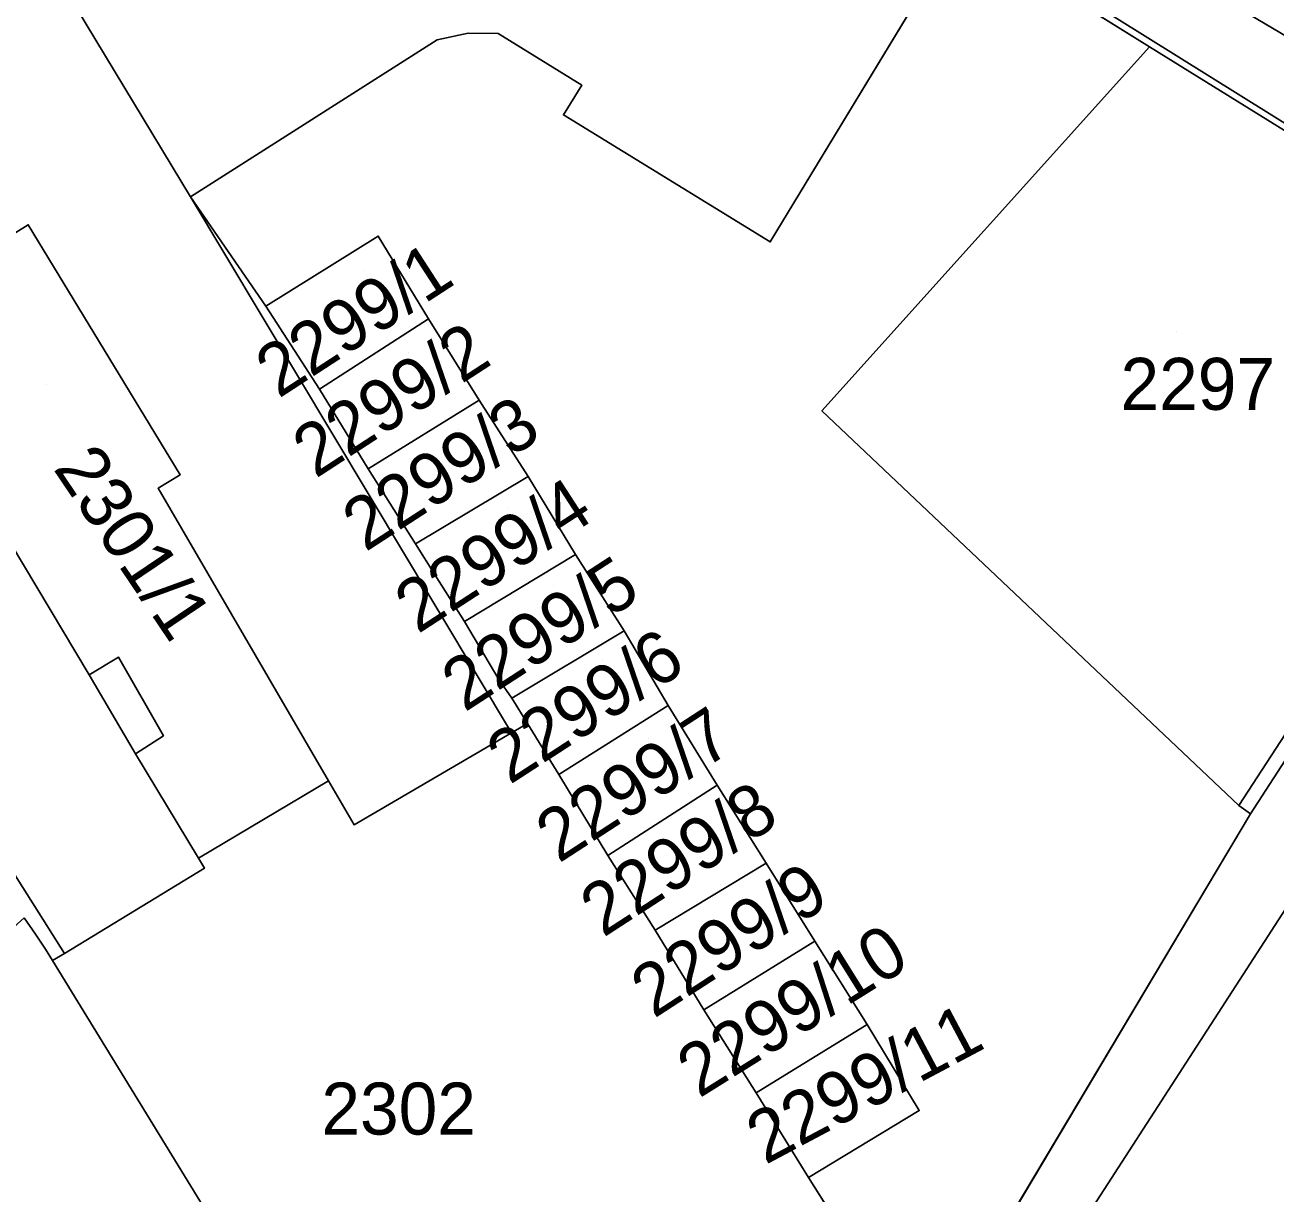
# Model space of a CAD drawing. Extents: x -263423 to -261326, y -1240067 to -1237864.
# Drawn here: x -262541.05 to -262492.94, y -1238903.48 to -1238858.49 of the extents above; entities that cross this region are included whole.
import ezdxf

# ---------------------------------------------------------------- set-up
doc = ezdxf.new("R2010")
doc.units = 0
for name, color, linetype in [('body_kn', 7, 'Continuous'), ('kladpar_druhypozemkov', 7, 'Continuous'), ('kladpar_hranice', 7, 'Continuous'), ('kladpar_parcelnecisla', 7, 'Continuous'), ('kladpar_plochy', 7, 'Continuous'), ('zappar_hrandruhpozemk', 7, 'Continuous')]:
    doc.layers.add(name, color=color, linetype=linetype)

msp = doc.modelspace()

# ---------------------------------------------------------------- linework, layer by layer
at = {"layer": 'body_kn'}
for p, q in [((-262525.19, -1238859.06), (-262525.19, -1238859.06)), ((-262523.99, -1238858.81), (-262523.99, -1238858.81)), ((-262522.84, -1238858.82), (-262522.84, -1238858.82)), ((-262497.77, -1238859.33), (-262497.77, -1238859.33)), ((-262519.62, -1238860.81), (-262519.62, -1238860.81)), ((-262520.33, -1238861.95), (-262520.33, -1238861.95)), ((-262534.68, -1238865.1), (-262534.68, -1238865.1)), ((-262534.68, -1238865.1), (-262534.68, -1238865.1)), ((-262540.93, -1238866.18), (-262540.93, -1238866.18)), ((-262540.93, -1238866.18), (-262540.93, -1238866.18)), ((-262527.46, -1238866.61), (-262527.46, -1238866.61)), ((-262527.46, -1238866.61), (-262527.46, -1238866.61)), ((-262512.37, -1238866.84), (-262512.37, -1238866.84)), ((-262531.79, -1238869.31), (-262531.79, -1238869.31)), ((-262525.52, -1238869.8), (-262525.52, -1238869.8)), ((-262525.52, -1238869.8), (-262525.52, -1238869.8)), ((-262529.72, -1238872.51), (-262529.72, -1238872.51)), ((-262523.57, -1238872.93), (-262523.57, -1238872.93)), ((-262523.57, -1238872.93), (-262523.57, -1238872.93)), ((-262510.38, -1238873.34), (-262510.38, -1238873.34)), ((-262535.08, -1238875.8), (-262535.08, -1238875.8)), ((-262527.84, -1238875.57), (-262527.84, -1238875.57)), ((-262521.69, -1238875.87), (-262521.69, -1238875.87)), ((-262521.69, -1238875.87), (-262521.69, -1238875.87)), ((-262535.93, -1238876.32), (-262535.93, -1238876.32)), ((-262526.02, -1238878.45), (-262526.02, -1238878.45)), ((-262519.87, -1238878.87), (-262519.87, -1238878.87)), ((-262519.87, -1238878.87), (-262519.87, -1238878.87)), ((-262525.27, -1238879.66), (-262525.27, -1238879.66)), ((-262524.14, -1238881.45), (-262524.14, -1238881.45)), ((-262517.99, -1238881.81), (-262517.99, -1238881.81)), ((-262517.99, -1238881.81), (-262517.99, -1238881.81)), ((-262537.45, -1238882.82), (-262537.45, -1238882.82)), ((-262538.59, -1238883.5), (-262538.59, -1238883.5)), ((-262538.59, -1238883.5), (-262538.59, -1238883.5)), ((-262522.82, -1238883.68), (-262522.82, -1238883.68)), ((-262522.32, -1238884.39), (-262522.32, -1238884.39)), ((-262516.3, -1238884.68), (-262516.3, -1238884.68)), ((-262516.3, -1238884.68), (-262516.3, -1238884.68)), ((-262521.71, -1238885.37), (-262521.71, -1238885.37)), ((-262521.71, -1238885.37), (-262521.71, -1238885.37)), ((-262535.73, -1238885.84), (-262535.73, -1238885.84)), ((-262522.33, -1238885.73), (-262522.33, -1238885.73)), ((-262536.8, -1238886.54), (-262536.8, -1238886.54)), ((-262529.37, -1238887.58), (-262529.37, -1238887.58)), ((-262520.5, -1238887.33), (-262520.5, -1238887.33)), ((-262514.41, -1238887.75), (-262514.41, -1238887.75)), ((-262514.41, -1238887.75), (-262514.41, -1238887.75)), ((-262494.33, -1238888.53), (-262494.33, -1238888.53)), ((-262493.88, -1238888.85), (-262493.88, -1238888.85)), ((-262528.39, -1238889.27), (-262528.39, -1238889.27)), ((-262518.62, -1238890.45), (-262518.62, -1238890.45)), ((-262534.38, -1238890.55), (-262534.38, -1238890.55)), ((-262534.15, -1238890.94), (-262534.15, -1238890.94)), ((-262512.53, -1238890.75), (-262512.53, -1238890.75)), ((-262512.53, -1238890.75), (-262512.53, -1238890.75)), ((-262516.8, -1238893.33), (-262516.8, -1238893.33)), ((-262540.65, -1238893.48), (-262540.65, -1238893.48)), ((-262510.65, -1238893.75), (-262510.65, -1238893.75)), ((-262510.65, -1238893.75), (-262510.65, -1238893.75)), ((-262540.27, -1238894.06), (-262540.27, -1238894.06)), ((-262539.54, -1238894.22), (-262539.54, -1238894.22)), ((-262540, -1238894.49), (-262540, -1238894.49)), ((-262514.92, -1238896.39), (-262514.92, -1238896.39)), ((-262508.64, -1238896.95), (-262508.64, -1238896.95)), ((-262508.64, -1238896.95), (-262508.64, -1238896.95)), ((-262512.91, -1238899.59), (-262512.91, -1238899.59)), ((-262506.63, -1238900.27), (-262506.63, -1238900.27)), ((-262510.9, -1238902.84), (-262510.9, -1238902.84))]:
    msp.add_line(p, q, dxfattribs=at)
at = {"layer": 'kladpar_druhypozemkov'}
for p, q in [((-262528.04, -1238867.94), (-262528.04, -1238867.94)), ((-262496.73, -1238870.3), (-262496.73, -1238870.3)), ((-262526.3, -1238871.1), (-262526.3, -1238871.1)), ((-262540.24, -1238872.33), (-262540.24, -1238872.33)), ((-262524.35, -1238874.07), (-262524.35, -1238874.07)), ((-262522.5, -1238877.07), (-262522.5, -1238877.07)), ((-262520.7, -1238880.05), (-262520.7, -1238880.05)), ((-262518.81, -1238882.91), (-262518.81, -1238882.91)), ((-262517.05, -1238885.95), (-262517.05, -1238885.95)), ((-262515.27, -1238888.99), (-262515.27, -1238888.99)), ((-262513.45, -1238892.05), (-262513.45, -1238892.05)), ((-262511.84, -1238895.28), (-262511.84, -1238895.28)), ((-262509.61, -1238898.4), (-262509.61, -1238898.4)), ((-262526.63, -1238899.09), (-262526.63, -1238899.09))]:
    msp.add_line(p, q, dxfattribs=at)
at = {"layer": 'kladpar_hranice'}
for points in [[(-262390.84, -1238926.42), (-262389.57, -1238924.59), (-262399.05, -1238920.02), (-262399.2, -1238920.34), (-262401.05, -1238919.31), (-262400.9, -1238918.93), (-262405.73, -1238915.64), (-262405.87, -1238915.76), (-262413.56, -1238911.25), (-262413.7, -1238911.37), (-262418.68, -1238908.41), (-262432.16, -1238900.44), (-262464.67, -1238879.72), (-262478.54, -1238871.02), (-262499.13, -1238858.17), (-262501.29, -1238856.82), (-262503.97, -1238855.12), (-262522.2, -1238843.54)], [(-262526.13, -1238847.09), (-262523.21, -1238846.92), (-262522.76, -1238846.54), (-262522.19, -1238846.48), (-262520.67, -1238847.32), (-262506.27, -1238856.77), (-262512.37, -1238866.84), (-262520.33, -1238861.95), (-262519.62, -1238860.81), (-262522.84, -1238858.82), (-262523.99, -1238858.81), (-262525.19, -1238859.06), (-262534.68, -1238865.1), (-262540.89, -1238854.82), (-262526.94, -1238846.26), (-262526.13, -1238847.09)], [(-262541.72, -1238854.43), (-262540.89, -1238854.82), (-262534.68, -1238865.1), (-262531.79, -1238869.31), (-262529.72, -1238872.51), (-262527.84, -1238875.57), (-262526.02, -1238878.45), (-262525.27, -1238879.66), (-262524.14, -1238881.45), (-262522.82, -1238883.68), (-262522.32, -1238884.39), (-262521.71, -1238885.37), (-262522.33, -1238885.73), (-262528.39, -1238889.27), (-262529.37, -1238887.58), (-262535.93, -1238876.32), (-262535.08, -1238875.8), (-262540.93, -1238866.18), (-262544.64, -1238868.47)], [(-262506.44, -1238909.87), (-262510.9, -1238902.84), (-262506.63, -1238900.27), (-262508.64, -1238896.95), (-262510.65, -1238893.75), (-262512.53, -1238890.75), (-262514.41, -1238887.75), (-262516.3, -1238884.68), (-262517.99, -1238881.81), (-262519.87, -1238878.87), (-262521.69, -1238875.87), (-262523.57, -1238872.93), (-262525.52, -1238869.8), (-262527.46, -1238866.61), (-262531.79, -1238869.31), (-262534.68, -1238865.1), (-262525.19, -1238859.06), (-262523.99, -1238858.81), (-262522.84, -1238858.82), (-262519.62, -1238860.81), (-262520.33, -1238861.95), (-262512.37, -1238866.84), (-262506.27, -1238856.77)], [(-262501.49, -1238857.01), (-262497.77, -1238859.33), (-262510.38, -1238873.34), (-262494.33, -1238888.53), (-262493.88, -1238888.85), (-262503.81, -1238905.5)], [(-262481.37, -1238869.54), (-262481.81, -1238869.22), (-262497.77, -1238859.33), (-262501.49, -1238857.01)], [(-262501.29, -1238856.82), (-262499.13, -1238858.17), (-262478.54, -1238871.02), (-262464.67, -1238879.72), (-262432.16, -1238900.44), (-262418.68, -1238908.41), (-262413.7, -1238911.37), (-262413.56, -1238911.25), (-262405.87, -1238915.76), (-262405.73, -1238915.64), (-262400.9, -1238918.93), (-262401.05, -1238919.31), (-262399.2, -1238920.34), (-262399.05, -1238920.02), (-262389.57, -1238924.59), (-262390.84, -1238926.42)], [(-262481.81, -1238869.22), (-262481.37, -1238869.54), (-262493.88, -1238888.85), (-262494.33, -1238888.53), (-262510.38, -1238873.34), (-262497.77, -1238859.33), (-262481.81, -1238869.22)], [(-262540.93, -1238866.18), (-262535.08, -1238875.8), (-262535.93, -1238876.32), (-262529.37, -1238887.58), (-262534.38, -1238890.55), (-262536.8, -1238886.54), (-262535.73, -1238885.84), (-262537.45, -1238882.82), (-262538.59, -1238883.5), (-262544.13, -1238874.24), (-262542.66, -1238873.29), (-262545.34, -1238868.89), (-262544.64, -1238868.47), (-262540.93, -1238866.18)], [(-262527.46, -1238866.61), (-262525.52, -1238869.8), (-262529.72, -1238872.51), (-262531.79, -1238869.31), (-262527.46, -1238866.61)], [(-262481.37, -1238869.54), (-262478.35, -1238871.47), (-262478.92, -1238871.65), (-262479.5, -1238872.22), (-262479.88, -1238872.92), (-262471.06, -1238878.44), (-262473.9, -1238882.85), (-262472.82, -1238883.5), (-262478.24, -1238892.27), (-262479.51, -1238891.5), (-262484.73, -1238899.7), (-262483.6, -1238900.47), (-262489.14, -1238909.05), (-262490.4, -1238908.28), (-262493.05, -1238912.5), (-262497.02, -1238909.95), (-262500.14, -1238907.95), (-262501.82, -1238906.87), (-262503.81, -1238905.5), (-262493.88, -1238888.85), (-262481.37, -1238869.54)], [(-262525.52, -1238869.8), (-262523.57, -1238872.93), (-262527.84, -1238875.57), (-262529.72, -1238872.51), (-262525.52, -1238869.8)], [(-262523.57, -1238872.93), (-262521.69, -1238875.87), (-262526.02, -1238878.45), (-262527.84, -1238875.57), (-262523.57, -1238872.93)], [(-262544.13, -1238874.24), (-262538.59, -1238883.5), (-262537.45, -1238882.82), (-262535.73, -1238885.84), (-262536.8, -1238886.54), (-262534.38, -1238890.55), (-262534.15, -1238890.94), (-262539.54, -1238894.22), (-262540, -1238894.49), (-262540.27, -1238894.06), (-262540.65, -1238893.48), (-262541.09, -1238892.85)], [(-262521.69, -1238875.87), (-262519.87, -1238878.87), (-262524.14, -1238881.45), (-262525.27, -1238879.66), (-262526.02, -1238878.45), (-262521.69, -1238875.87)], [(-262519.87, -1238878.87), (-262517.99, -1238881.81), (-262522.32, -1238884.39), (-262522.82, -1238883.68), (-262524.14, -1238881.45), (-262519.87, -1238878.87)], [(-262517.99, -1238881.81), (-262516.3, -1238884.68), (-262520.5, -1238887.33), (-262521.71, -1238885.37), (-262522.32, -1238884.39), (-262517.99, -1238881.81)], [(-262516.3, -1238884.68), (-262514.41, -1238887.75), (-262518.62, -1238890.45), (-262520.5, -1238887.33), (-262516.3, -1238884.68)], [(-262521.71, -1238885.37), (-262520.5, -1238887.33), (-262518.62, -1238890.45), (-262516.8, -1238893.33), (-262514.92, -1238896.39), (-262512.91, -1238899.59), (-262510.9, -1238902.84), (-262506.44, -1238909.87), (-262515.24, -1238917.43), (-262515.58, -1238917.22), (-262516.28, -1238918.32), (-262522.2, -1238923.37), (-262524.42, -1238919.78), (-262531.05, -1238909.07), (-262540, -1238894.49), (-262539.54, -1238894.22), (-262534.15, -1238890.94), (-262534.38, -1238890.55), (-262529.37, -1238887.58), (-262528.39, -1238889.27), (-262522.33, -1238885.73), (-262521.71, -1238885.37)], [(-262514.41, -1238887.75), (-262512.53, -1238890.75), (-262516.8, -1238893.33), (-262518.62, -1238890.45), (-262514.41, -1238887.75)], [(-262512.53, -1238890.75), (-262510.65, -1238893.75), (-262514.92, -1238896.39), (-262516.8, -1238893.33), (-262512.53, -1238890.75)], [(-262541.09, -1238892.85), (-262540.65, -1238893.48), (-262540.27, -1238894.06), (-262540, -1238894.49), (-262531.05, -1238909.07), (-262554.9, -1238930.13), (-262572.46, -1238945.67), (-262578.37, -1238937.55), (-262563.58, -1238926.72), (-262559.89, -1238924.07), (-262562.65, -1238920.3), (-262552.44, -1238911.21), (-262556.85, -1238906.92), (-262554.94, -1238905.34), (-262541.09, -1238892.85)], [(-262510.65, -1238893.75), (-262508.64, -1238896.95), (-262512.91, -1238899.59), (-262514.92, -1238896.39), (-262510.65, -1238893.75)], [(-262508.64, -1238896.95), (-262506.63, -1238900.27), (-262510.9, -1238902.84), (-262512.91, -1238899.59), (-262508.64, -1238896.95)]]:
    msp.add_lwpolyline(points, dxfattribs=at)
at = {"layer": 'kladpar_plochy'}
for p, q in [((-262512.37, -1238866.84), (-262506.27, -1238856.77)), ((-262501.49, -1238857.01), (-262497.77, -1238859.33)), ((-262534.68, -1238865.1), (-262525.19, -1238859.06)), ((-262525.19, -1238859.06), (-262523.99, -1238858.81)), ((-262523.99, -1238858.81), (-262522.84, -1238858.82)), ((-262522.84, -1238858.82), (-262519.62, -1238860.81)), ((-262497.77, -1238859.33), (-262510.38, -1238873.34)), ((-262519.62, -1238860.81), (-262520.33, -1238861.95)), ((-262520.33, -1238861.95), (-262512.37, -1238866.84)), ((-262531.79, -1238869.31), (-262534.68, -1238865.1)), ((-262527.46, -1238866.61), (-262531.79, -1238869.31)), ((-262525.52, -1238869.8), (-262527.46, -1238866.61)), ((-262523.57, -1238872.93), (-262525.52, -1238869.8)), ((-262521.69, -1238875.87), (-262523.57, -1238872.93)), ((-262510.38, -1238873.34), (-262494.33, -1238888.53)), ((-262519.87, -1238878.87), (-262521.69, -1238875.87)), ((-262517.99, -1238881.81), (-262519.87, -1238878.87)), ((-262516.3, -1238884.68), (-262517.99, -1238881.81)), ((-262514.41, -1238887.75), (-262516.3, -1238884.68)), ((-262512.53, -1238890.75), (-262514.41, -1238887.75)), ((-262494.33, -1238888.53), (-262493.88, -1238888.85)), ((-262493.88, -1238888.85), (-262503.81, -1238905.5)), ((-262510.65, -1238893.75), (-262512.53, -1238890.75)), ((-262508.64, -1238896.95), (-262510.65, -1238893.75)), ((-262506.63, -1238900.27), (-262508.64, -1238896.95)), ((-262510.9, -1238902.84), (-262506.63, -1238900.27)), ((-262506.44, -1238909.87), (-262510.9, -1238902.84))]:
    msp.add_line(p, q, dxfattribs=at)
for points in [[(-262478.54, -1238871.02), (-262499.13, -1238858.17), (-262501.29, -1238856.82), (-262503.97, -1238855.12), (-262522.2, -1238843.54), (-262520.26, -1238842.43), (-262511.47, -1238837.34), (-262509.43, -1238836.14), (-262509.88, -1238836.77), (-262509.89, -1238837.41), (-262509.57, -1238838.11), (-262508.75, -1238838.82), (-262506.67, -1238840.1), (-262497.43, -1238845.13), (-262487.78, -1238851.29)], [(-262541.72, -1238854.43), (-262540.89, -1238854.82), (-262534.68, -1238865.1), (-262531.79, -1238869.31), (-262529.72, -1238872.51), (-262527.84, -1238875.57), (-262526.02, -1238878.45), (-262525.27, -1238879.66), (-262524.14, -1238881.45), (-262522.82, -1238883.68), (-262522.32, -1238884.39), (-262521.71, -1238885.37), (-262522.33, -1238885.73), (-262528.39, -1238889.27), (-262529.37, -1238887.58), (-262535.93, -1238876.32), (-262535.08, -1238875.8), (-262540.93, -1238866.18), (-262544.64, -1238868.47)], [(-262442.85, -1238893.88), (-262446.45, -1238891.82), (-262478.35, -1238871.47), (-262481.37, -1238869.54), (-262481.81, -1238869.22), (-262497.77, -1238859.33), (-262501.49, -1238857.01), (-262501.29, -1238856.82), (-262499.13, -1238858.17), (-262478.54, -1238871.02), (-262464.67, -1238879.72), (-262432.16, -1238900.44)], [(-262544.13, -1238874.24), (-262538.59, -1238883.5), (-262537.45, -1238882.82), (-262535.73, -1238885.84), (-262536.8, -1238886.54), (-262534.38, -1238890.55), (-262534.15, -1238890.94), (-262539.54, -1238894.22), (-262540, -1238894.49), (-262540.27, -1238894.06), (-262540.65, -1238893.48), (-262541.09, -1238892.85)]]:
    msp.add_lwpolyline(points, dxfattribs=at)
for points in [[(-262526.13, -1238847.09), (-262523.21, -1238846.92), (-262522.76, -1238846.54), (-262522.19, -1238846.48), (-262520.67, -1238847.32), (-262506.27, -1238856.77), (-262512.37, -1238866.84), (-262520.33, -1238861.95), (-262519.62, -1238860.81), (-262522.84, -1238858.82), (-262523.99, -1238858.81), (-262525.19, -1238859.06), (-262534.68, -1238865.1), (-262540.89, -1238854.82), (-262526.94, -1238846.26)], [(-262481.81, -1238869.22), (-262481.37, -1238869.54), (-262493.88, -1238888.85), (-262494.33, -1238888.53), (-262510.38, -1238873.34), (-262497.77, -1238859.33)], [(-262540.93, -1238866.18), (-262535.08, -1238875.8), (-262535.93, -1238876.32), (-262529.37, -1238887.58), (-262534.38, -1238890.55), (-262536.8, -1238886.54), (-262535.73, -1238885.84), (-262537.45, -1238882.82), (-262538.59, -1238883.5), (-262544.13, -1238874.24), (-262542.66, -1238873.29), (-262545.34, -1238868.89), (-262544.64, -1238868.47)], [(-262527.46, -1238866.61), (-262525.52, -1238869.8), (-262529.72, -1238872.51), (-262531.79, -1238869.31)], [(-262481.37, -1238869.54), (-262478.35, -1238871.47), (-262478.92, -1238871.65), (-262479.5, -1238872.22), (-262479.88, -1238872.92), (-262471.06, -1238878.44), (-262473.9, -1238882.85), (-262472.82, -1238883.5), (-262478.24, -1238892.27), (-262479.51, -1238891.5), (-262484.73, -1238899.7), (-262483.6, -1238900.47), (-262489.14, -1238909.05), (-262490.4, -1238908.28), (-262493.05, -1238912.5), (-262497.02, -1238909.95), (-262500.14, -1238907.95), (-262501.82, -1238906.87), (-262503.81, -1238905.5), (-262493.88, -1238888.85)], [(-262525.52, -1238869.8), (-262523.57, -1238872.93), (-262527.84, -1238875.57), (-262529.72, -1238872.51)], [(-262523.57, -1238872.93), (-262521.69, -1238875.87), (-262526.02, -1238878.45), (-262527.84, -1238875.57)], [(-262521.69, -1238875.87), (-262519.87, -1238878.87), (-262524.14, -1238881.45), (-262525.27, -1238879.66), (-262526.02, -1238878.45)], [(-262519.87, -1238878.87), (-262517.99, -1238881.81), (-262522.32, -1238884.39), (-262522.82, -1238883.68), (-262524.14, -1238881.45)], [(-262517.99, -1238881.81), (-262516.3, -1238884.68), (-262520.5, -1238887.33), (-262521.71, -1238885.37), (-262522.32, -1238884.39)], [(-262516.3, -1238884.68), (-262514.41, -1238887.75), (-262518.62, -1238890.45), (-262520.5, -1238887.33)], [(-262521.71, -1238885.37), (-262520.5, -1238887.33), (-262518.62, -1238890.45), (-262516.8, -1238893.33), (-262514.92, -1238896.39), (-262512.91, -1238899.59), (-262510.9, -1238902.84), (-262506.44, -1238909.87), (-262515.24, -1238917.43), (-262515.58, -1238917.22), (-262516.28, -1238918.32), (-262522.2, -1238923.37), (-262524.42, -1238919.78), (-262531.05, -1238909.07), (-262540, -1238894.49), (-262539.54, -1238894.22), (-262534.15, -1238890.94), (-262534.38, -1238890.55), (-262529.37, -1238887.58), (-262528.39, -1238889.27), (-262522.33, -1238885.73)], [(-262514.41, -1238887.75), (-262512.53, -1238890.75), (-262516.8, -1238893.33), (-262518.62, -1238890.45)], [(-262512.53, -1238890.75), (-262510.65, -1238893.75), (-262514.92, -1238896.39), (-262516.8, -1238893.33)], [(-262541.09, -1238892.85), (-262540.65, -1238893.48), (-262540.27, -1238894.06), (-262540, -1238894.49), (-262531.05, -1238909.07), (-262554.9, -1238930.13), (-262572.46, -1238945.67), (-262578.37, -1238937.55), (-262563.58, -1238926.72), (-262559.89, -1238924.07), (-262562.65, -1238920.3), (-262552.44, -1238911.21), (-262556.85, -1238906.92), (-262554.94, -1238905.34)], [(-262510.65, -1238893.75), (-262508.64, -1238896.95), (-262512.91, -1238899.59), (-262514.92, -1238896.39)], [(-262508.64, -1238896.95), (-262506.63, -1238900.27), (-262510.9, -1238902.84), (-262512.91, -1238899.59)]]:
    msp.add_lwpolyline(points, close=True, dxfattribs=at)
at = {"layer": 'zappar_hrandruhpozemk'}
for p, q in [((-262475.84, -1238868.83), (-262520.26, -1238842.43)), ((-262534.68, -1238865.1), (-262522.33, -1238885.73)), ((-262481.81, -1238869.22), (-262494.33, -1238888.53)), ((-262501.82, -1238906.87), (-262479.88, -1238872.92)), ((-262548.11, -1238880.71), (-262539.54, -1238894.22)), ((-262538.59, -1238883.5), (-262536.8, -1238886.54))]:
    msp.add_line(p, q, dxfattribs=at)

# ---------------------------------------------------------------- texts
at = {"layer": 'kladpar_parcelnecisla'}
for s, rotation, p in [('2299/1', 33, (-262531.295, -1238872.882)), ('2299/2', 33, (-262529.871, -1238875.962)), ('2299/3', 33, (-262527.954, -1238878.79)), ('2301/1', 304, (-262539.996, -1238875.554)), ('2299/4', 33, (-262525.938, -1238881.944)), ('2299/5', 33, (-262524.134, -1238884.955)), ('2299/6', 33, (-262522.398, -1238887.744)), ('2299/7', 33, (-262520.509, -1238890.769)), ('2299/8', 33, (-262518.798, -1238893.627)), ('2299/9', 33, (-262516.848, -1238896.744)), ('2299/10', 32, (-262515.107, -1238899.809)), ('2299/11', 28, (-262512.559, -1238902.367))]:
    msp.add_text(s, height=2, rotation=rotation, dxfattribs=at).set_placement(p)
for s, p in [('2297', (-262498.886, -1238873.3)), ('2302', (-262529.647, -1238901.19))]:
    msp.add_text(s, height=2, dxfattribs=at).set_placement(p)

doc.saveas('drawing.dxf')
